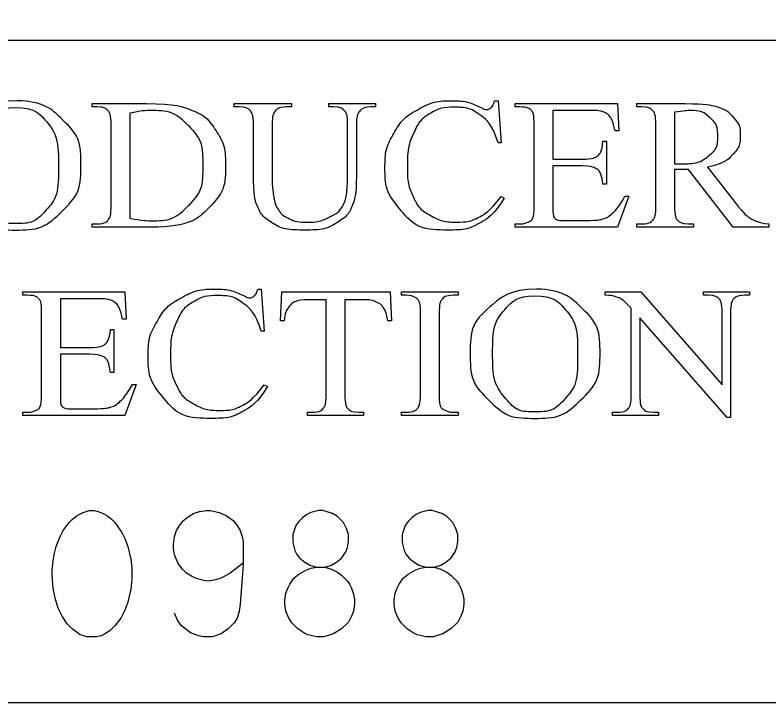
# Model space of a CAD drawing. Extents: x 10.6 to 44.6, y -2.6 to 23.4.
# Drawn here: x 16.503 to 17.339, y 3.804 to 4.566 of the extents above; entities that cross this region are included whole.
import ezdxf

# ---------------------------------------------------------------- set-up
doc = ezdxf.new("R2010")
doc.units = 0
doc.layers.add('SH_Data', color=7, linetype='Continuous')

msp = doc.modelspace()

# ---------------------------------------------------------------- linework, layer by layer
at = {"layer": 'SH_Data'}
msp.add_line((13.6278, 4.53857), (18.8278, 4.53857), dxfattribs=at)
msp.add_lwpolyline([(13.6278, 6.90424), (18.8278, 6.90424), (18.8278, 3.80424), (13.6278, 3.80424)], close=True, dxfattribs=at)
msp.add_lwpolyline([(13.6278, 6.90424), (18.8278, 6.90424), (18.8278, 3.80424), (13.6278, 3.80424)], close=True, dxfattribs=at)
for points in [[(16.59382, 4.46446), (16.58832, 4.46446), (16.58832, 4.46815), (16.64809, 4.46815)], [(16.75136, 4.46446), (16.74583, 4.46446), (16.74583, 4.46815), (16.80934, 4.46815), (16.80934, 4.46446), (16.8037, 4.46446)], [(16.85064, 4.46446), (16.85064, 4.46815), (16.90238, 4.46815), (16.90238, 4.46446), (16.89688, 4.46446)], [(16.85613, 4.46446), (16.85064, 4.46446)], [(17.03467, 4.47129), (17.03852, 4.47129)], [(17.03852, 4.47129), (17.04188, 4.42476), (17.03852, 4.42476)], [(17.06268, 4.46446), (17.05748, 4.46446), (17.05748, 4.46815), (17.17081, 4.46815), (17.17237, 4.43807), (17.16817, 4.43807)], [(17.19791, 4.46446), (17.19242, 4.46446), (17.19242, 4.46815), (17.2459, 4.46815)], [(16.6301, 4.45751), (16.6301, 4.34125)], [(17.09926, 4.46066), (17.09926, 4.40664), (17.13155, 4.40664)], [(17.13963, 4.46066), (17.09926, 4.46066)], [(17.2342, 4.45854), (17.2342, 4.40161)], [(16.60933, 4.35554), (16.60933, 4.44389)], [(16.7672, 4.39045), (16.7672, 4.44389)], [(16.78797, 4.44389), (16.78797, 4.38433)], [(16.87164, 4.38856), (16.87164, 4.44389)], [(16.88137, 4.4431), (16.88137, 4.38764)], [(17.07849, 4.35554), (17.07849, 4.44433)], [(17.21343, 4.35554), (17.21343, 4.44389)], [(17.15472, 4.42655), (17.15869, 4.42655), (17.15869, 4.3788), (17.15472, 4.3788)], [(17.13155, 4.39915), (17.09926, 4.39915), (17.09926, 4.35409)], [(17.27073, 4.39787), (17.30118, 4.3587)], [(17.2342, 4.39524), (17.2342, 4.35554)], [(17.33857, 4.33127), (17.29928, 4.33127), (17.24946, 4.39524)], [(17.04188, 4.36538), (17.04524, 4.36336)], [(17.17909, 4.3656), (17.18342, 4.3656), (17.17073, 4.33127), (17.05748, 4.33127), (17.05748, 4.33496), (17.06268, 4.33496)], [(17.11141, 4.33876), (17.13636, 4.33876)], [(16.58832, 4.33127), (16.58832, 4.33496), (16.59382, 4.33496)], [(16.65394, 4.33127), (16.58832, 4.33127)], [(17.2495, 4.33496), (17.25521, 4.33496), (17.25521, 4.33127), (17.19242, 4.33127), (17.19242, 4.33496), (17.19791, 4.33496)], [(17.33857, 4.33496), (17.33857, 4.33127)], [(16.5165, 4.25582), (16.5113, 4.25582), (16.5113, 4.25951), (16.62463, 4.25951), (16.62619, 4.22942), (16.62199, 4.22942)], [(16.77205, 4.26264), (16.77589, 4.26264)], [(16.77589, 4.26264), (16.77925, 4.21612), (16.77589, 4.21612)], [(16.80114, 4.22737), (16.79702, 4.22737), (16.7987, 4.25951), (16.91863, 4.25951)], [(16.91863, 4.25951), (16.92019, 4.22737), (16.91607, 4.22737)], [(16.93656, 4.25582), (16.93136, 4.25582), (16.93136, 4.25951), (16.99414, 4.25951), (16.99414, 4.25582), (16.98887, 4.25582)], [(17.15717, 4.25951), (17.19684, 4.25951), (17.28683, 4.15674), (17.28683, 4.2358)], [(17.15717, 4.25582), (17.15717, 4.25951)], [(17.27114, 4.25582), (17.26606, 4.25582), (17.26606, 4.25951), (17.31708, 4.25951), (17.31708, 4.25582), (17.31189, 4.25582)], [(16.55308, 4.25201), (16.55308, 4.198), (16.58537, 4.198)], [(16.59345, 4.25201), (16.55308, 4.25201)], [(16.8478, 4.14633), (16.8478, 4.2509), (16.83015, 4.2509)], [(16.88924, 4.2509), (16.86857, 4.2509), (16.86857, 4.14633)], [(17.1861, 4.14633), (17.1861, 4.2415)], [(16.53231, 4.14689), (16.53231, 4.23569)], [(16.95237, 4.14689), (16.95237, 4.23524)], [(16.97313, 4.23524), (16.97313, 4.14689)], [(17.29631, 4.2358), (17.29631, 4.1204), (17.29243, 4.1204), (17.19559, 4.2307), (17.19559, 4.14633)], [(16.60854, 4.2179), (16.6125, 4.2179), (16.6125, 4.17015), (16.60854, 4.17015)], [(16.58537, 4.19051), (16.55308, 4.19051), (16.55308, 4.14544)], [(16.63291, 4.15695), (16.63723, 4.15695), (16.62454, 4.12262), (16.5113, 4.12262), (16.5113, 4.12631), (16.5165, 4.12631)], [(16.77925, 4.15673), (16.78261, 4.15472)], [(16.56523, 4.13011), (16.59017, 4.13011)], [(16.88414, 4.12631), (16.88922, 4.12631), (16.88922, 4.12262), (16.82703, 4.12262), (16.82703, 4.12631), (16.83223, 4.12631)], [(16.99414, 4.12631), (16.99414, 4.12262), (16.93136, 4.12262), (16.93136, 4.12631), (16.93656, 4.12631)], [(16.98887, 4.12631), (16.99414, 4.12631)], [(17.21117, 4.12631), (17.21636, 4.12631), (17.21636, 4.12262), (17.16534, 4.12262), (17.16534, 4.12631), (17.17042, 4.12631)], [(16.58825, 4.01734), (16.59046, 4.01734), (16.59486, 4.01623), (16.60037, 4.01403), (16.60478, 4.01182), (16.60919, 4.00851), (16.6136, 4.0041), (16.62132, 3.99308), (16.62462, 3.98646), (16.62793, 3.97764), (16.63123, 3.96332), (16.63234, 3.95339), (16.63234, 3.94569), (16.63234, 3.94128), (16.63123, 3.93025), (16.62793, 3.91592), (16.62462, 3.9071), (16.62021, 3.89828), (16.6136, 3.88946), (16.60809, 3.88396), (16.60257, 3.88064), (16.59816, 3.87844), (16.59266, 3.87734), (16.58273, 3.87734), (16.57502, 3.87955), (16.56621, 3.88616), (16.56069, 3.89167), (16.55518, 3.90048), (16.55077, 3.9093), (16.54746, 3.92033), (16.54525, 3.93135), (16.54416, 3.94569), (16.54416, 3.95119), (16.54525, 3.96112), (16.54636, 3.96883), (16.54857, 3.97764), (16.55298, 3.98867), (16.55628, 3.99528), (16.55959, 3.99969), (16.56289, 4.0041), (16.56621, 4.00742), (16.57171, 4.01182), (16.57832, 4.01512), (16.58494, 4.01734), (16.58825, 4.01734)], [(16.7558, 3.95891), (16.74146, 3.94789), (16.73155, 3.94237), (16.72382, 3.94017), (16.71612, 3.93907), (16.7106, 3.94017), (16.70289, 3.94237), (16.69848, 3.94458), (16.69296, 3.94789), (16.68855, 3.9523), (16.68414, 3.9578), (16.68084, 3.96553), (16.67973, 3.96883), (16.67864, 3.97544), (16.67864, 3.97764), (16.67864, 3.97985), (16.67973, 3.98867), (16.68194, 3.99528), (16.68525, 4.0008), (16.68966, 4.0063), (16.69517, 4.01071), (16.70069, 4.01403), (16.7073, 4.01623), (16.71501, 4.01734), (16.71942, 4.01734), (16.72934, 4.01512), (16.73705, 4.01182), (16.74478, 4.0063), (16.74919, 4.0008), (16.75248, 3.99528), (16.75469, 3.98867), (16.7558, 3.98316), (16.7558, 3.97324), (16.7558, 3.9578), (16.75469, 3.94237), (16.7536, 3.92805), (16.75248, 3.91371), (16.75139, 3.906), (16.74919, 3.89828), (16.74587, 3.89278), (16.73926, 3.88616), (16.73155, 3.88064), (16.72162, 3.87734), (16.71171, 3.87734), (16.70619, 3.87844), (16.69737, 3.88175), (16.68746, 3.88946), (16.68305, 3.89608), (16.67973, 3.9038)], [(16.84619, 3.95451), (16.8539, 3.95671), (16.85942, 3.96001), (16.86492, 3.96442), (16.86933, 3.97103), (16.87153, 3.97655), (16.87264, 3.98316), (16.87264, 3.99087), (16.87044, 3.99749), (16.86712, 4.0041), (16.86051, 4.01071), (16.85501, 4.01403), (16.84398, 4.01734), (16.84178, 4.01734), (16.83957, 4.01734), (16.83517, 4.01623), (16.83076, 4.01512), (16.82635, 4.01292), (16.82194, 4.00962), (16.81753, 4.00521), (16.81421, 4.0008), (16.81201, 3.99419), (16.81091, 3.99087), (16.81091, 3.98316), (16.81091, 3.98205), (16.81312, 3.97324), (16.81532, 3.96883), (16.81862, 3.96442), (16.82414, 3.96001), (16.82965, 3.95671), (16.83737, 3.95451), (16.84619, 3.95451), (16.8539, 3.9523), (16.86051, 3.94899), (16.86492, 3.94569), (16.86823, 3.94237), (16.87153, 3.93907), (16.87374, 3.93576), (16.87594, 3.93135), (16.87705, 3.92805), (16.87815, 3.92473), (16.87926, 3.91923), (16.87926, 3.91371), (16.87815, 3.906), (16.87594, 3.90048), (16.87264, 3.89387), (16.86492, 3.88616), (16.8561, 3.88064), (16.84508, 3.87734), (16.83737, 3.87734), (16.82744, 3.87955), (16.82303, 3.88175), (16.81642, 3.88616), (16.8098, 3.89278), (16.80651, 3.89828), (16.80319, 3.906), (16.8021, 3.91371), (16.8021, 3.91812), (16.80319, 3.92585), (16.80539, 3.93135), (16.8076, 3.93576), (16.8098, 3.93907), (16.81201, 3.94237), (16.81753, 3.94678), (16.82524, 3.95119), (16.83076, 3.95339), (16.83737, 3.95451)], [(16.96744, 3.95451), (16.97515, 3.95671), (16.98067, 3.96001), (16.98617, 3.96442), (16.99058, 3.97103), (16.99278, 3.97655), (16.9939, 3.98316), (16.9939, 3.99087), (16.99169, 3.99749), (16.98838, 4.0041), (16.98176, 4.01071), (16.97626, 4.01403), (16.96524, 4.01734), (16.96303, 4.01734), (16.96083, 4.01734), (16.95642, 4.01623), (16.95201, 4.01512), (16.9476, 4.01292), (16.94319, 4.00962), (16.93878, 4.00521), (16.93547, 4.0008), (16.93326, 3.99419), (16.93217, 3.99087), (16.93217, 3.98316), (16.93217, 3.98205), (16.93437, 3.97324), (16.93658, 3.96883), (16.93987, 3.96442), (16.94539, 3.96001), (16.9509, 3.95671), (16.95862, 3.95451), (16.96744, 3.95451), (16.97515, 3.9523), (16.98176, 3.94899), (16.98617, 3.94569), (16.98949, 3.94237), (16.99278, 3.93907), (16.99499, 3.93576), (16.99719, 3.93135), (16.9983, 3.92805), (16.9994, 3.92473), (17.00051, 3.91923), (17.00051, 3.91371), (16.9994, 3.906), (16.99719, 3.90048), (16.9939, 3.89387), (16.98617, 3.88616), (16.97735, 3.88064), (16.96633, 3.87734), (16.95862, 3.87734), (16.94869, 3.87955), (16.94428, 3.88175), (16.93767, 3.88616), (16.93106, 3.89278), (16.92776, 3.89828), (16.92444, 3.906), (16.92335, 3.91371), (16.92335, 3.91812), (16.92444, 3.92585), (16.92665, 3.93135), (16.92885, 3.93576), (16.93106, 3.93907), (16.93326, 3.94237), (16.93878, 3.94678), (16.94649, 3.95119), (16.95201, 3.95339), (16.95862, 3.95451)]]:
    msp.add_lwpolyline(points, dxfattribs=at)
for points in [[(16.50528, 4.47129), (16.53389, 4.47129), (16.55487, 4.45105), (16.57584, 4.4308), (16.57584, 4.40052), (16.57584, 4.36933), (16.5547, 4.34873), (16.53357, 4.32814), (16.50354, 4.32814), (16.47319, 4.32814), (16.45255, 4.34823), (16.4319, 4.36832), (16.4319, 4.40022), (16.4319, 4.43282), (16.45574, 4.45342), (16.47645, 4.47129), (16.50528, 4.47129)], [(16.50322, 4.4639), (16.48351, 4.4639), (16.47159, 4.45028), (16.45675, 4.43332), (16.45675, 4.40061), (16.45675, 4.36709), (16.47213, 4.34902), (16.48394, 4.33529), (16.50333, 4.33529), (16.52402, 4.33529), (16.5375, 4.35034), (16.55099, 4.36538), (16.55099, 4.39778), (16.55099, 4.43291), (16.53615, 4.45018), (16.52423, 4.4639), (16.50322, 4.4639)], [(16.60933, 4.44389), (16.60933, 4.45676), (16.60632, 4.46), (16.60212, 4.46446), (16.59382, 4.46446)], [(16.64809, 4.46815), (16.68101, 4.46815), (16.69817, 4.46119), (16.71533, 4.45422), (16.72578, 4.43797), (16.73623, 4.42172), (16.73623, 4.40042), (16.73623, 4.37185), (16.7176, 4.35267), (16.69671, 4.33127), (16.65394, 4.33127)], [(16.7672, 4.44389), (16.7672, 4.45656), (16.76346, 4.46051), (16.75972, 4.46446), (16.75136, 4.46446)], [(16.8037, 4.46446), (16.79458, 4.46446), (16.79068, 4.45909), (16.78797, 4.45544), (16.78797, 4.44389)], [(16.87164, 4.44389), (16.87164, 4.45676), (16.86863, 4.46), (16.86443, 4.46446), (16.85613, 4.46446)], [(16.89688, 4.46446), (16.88826, 4.46446), (16.88363, 4.45768), (16.88137, 4.45454), (16.88137, 4.4431)], [(17.04524, 4.36336), (17.0342, 4.3451), (17.01947, 4.33662), (17.00475, 4.32814), (16.98451, 4.32814), (16.94803, 4.32814), (16.928, 4.35337), (16.91306, 4.37215), (16.91306, 4.39759), (16.91306, 4.41808), (16.92291, 4.43525), (16.93275, 4.45241), (16.95001, 4.46185), (16.96727, 4.47129), (16.98772, 4.47129), (17.00362, 4.47129), (17.01909, 4.464), (17.02364, 4.46178), (17.02559, 4.46178), (17.02851, 4.46178), (17.03067, 4.4637), (17.03348, 4.46643), (17.03467, 4.47129)], [(17.03852, 4.42476), (17.03181, 4.44571), (17.01939, 4.45492), (17.00696, 4.46413), (16.98956, 4.46413), (16.97498, 4.46413), (16.9632, 4.4572), (16.95142, 4.45028), (16.94467, 4.43512), (16.93791, 4.41996), (16.93791, 4.39742), (16.93791, 4.37882), (16.94429, 4.36517), (16.95066, 4.35153), (16.96347, 4.34425), (16.97628, 4.33697), (16.9927, 4.33697), (17.00697, 4.33697), (17.01789, 4.34268), (17.0288, 4.34839), (17.04188, 4.36538)], [(17.07849, 4.44433), (17.07849, 4.45738), (17.07568, 4.46042), (17.07178, 4.46446), (17.06268, 4.46446)], [(17.21343, 4.44389), (17.21343, 4.45686), (17.21041, 4.46), (17.20621, 4.46446), (17.19791, 4.46446)], [(17.2459, 4.46815), (17.26928, 4.46815), (17.28037, 4.46497), (17.29147, 4.46179), (17.29921, 4.45326), (17.30695, 4.44472), (17.30695, 4.43291), (17.30695, 4.42029), (17.29811, 4.411), (17.28927, 4.4017), (17.27073, 4.39787)], [(16.6301, 4.34125), (16.64385, 4.33843), (16.65315, 4.33843), (16.67826, 4.33843), (16.69482, 4.35486), (16.71138, 4.3713), (16.71138, 4.39943), (16.71138, 4.42777), (16.69482, 4.4441), (16.67826, 4.46044), (16.65229, 4.46044), (16.64255, 4.46044), (16.6301, 4.45751)], [(17.16817, 4.43807), (17.16589, 4.44891), (17.16312, 4.45296), (17.16036, 4.45701), (17.15493, 4.45914), (17.15059, 4.46066), (17.13963, 4.46066)], [(17.2342, 4.40161), (17.23623, 4.40161), (17.23773, 4.40156), (17.23923, 4.40151), (17.2402, 4.40151), (17.26099, 4.40151), (17.27154, 4.40999), (17.2821, 4.41846), (17.2821, 4.43158), (17.2821, 4.44439), (17.27358, 4.45242), (17.26506, 4.46044), (17.25102, 4.46044), (17.24481, 4.46044), (17.2342, 4.45854)], [(17.13155, 4.40664), (17.14417, 4.40664), (17.14842, 4.41018), (17.15407, 4.41483), (17.15472, 4.42655)], [(17.15472, 4.3788), (17.1532, 4.38877), (17.15168, 4.39159), (17.14972, 4.39512), (17.14526, 4.39714), (17.1408, 4.39915), (17.13155, 4.39915)], [(16.88137, 4.38764), (16.88137, 4.36706), (16.87698, 4.35572), (16.8726, 4.34437), (16.85976, 4.33625), (16.84692, 4.32814), (16.82483, 4.32814), (16.80078, 4.32814), (16.78832, 4.3359), (16.77587, 4.34366), (16.77067, 4.35677), (16.7672, 4.36574), (16.7672, 4.39045)], [(16.78797, 4.38433), (16.78797, 4.37637), (16.78954, 4.36609), (16.79111, 4.35581), (16.79523, 4.35006), (16.79935, 4.34432), (16.8071, 4.34059), (16.81485, 4.33686), (16.82612, 4.33686), (16.84054, 4.33686), (16.85192, 4.3427), (16.8633, 4.34855), (16.86747, 4.35767), (16.87164, 4.36679), (16.87164, 4.38856)], [(17.24946, 4.39524), (17.24398, 4.39504), (17.24054, 4.39504), (17.23914, 4.39504), (17.23753, 4.39509), (17.23592, 4.39514), (17.2342, 4.39524)], [(17.13636, 4.33876), (17.14883, 4.33876), (17.15447, 4.34038), (17.16011, 4.34199), (17.16532, 4.34673), (17.17204, 4.35299), (17.17909, 4.3656)], [(16.59382, 4.33496), (16.60309, 4.33496), (16.60696, 4.34053), (16.60933, 4.34388), (16.60933, 4.35554)], [(17.06268, 4.33496), (17.06788, 4.33496), (17.07254, 4.3373), (17.076, 4.33893), (17.07725, 4.34219), (17.07849, 4.34545), (17.07849, 4.35554)], [(17.19791, 4.33496), (17.20718, 4.33496), (17.21117, 4.34064), (17.21343, 4.34378), (17.21343, 4.35554)], [(17.2342, 4.35554), (17.2342, 4.34256), (17.23721, 4.33942), (17.24131, 4.33496), (17.2495, 4.33496)], [(17.30118, 4.3587), (17.31159, 4.34511), (17.31906, 4.34064), (17.32654, 4.33618), (17.33857, 4.33496)], [(17.09926, 4.35409), (17.09926, 4.34501), (17.10013, 4.34305), (17.101, 4.34108), (17.10317, 4.33992), (17.10533, 4.33876), (17.11141, 4.33876)], [(16.53231, 4.23569), (16.53231, 4.24874), (16.52949, 4.25177), (16.52559, 4.25582), (16.5165, 4.25582)], [(16.78261, 4.15472), (16.77157, 4.13645), (16.75685, 4.12797), (16.74213, 4.11949), (16.72189, 4.11949), (16.6854, 4.11949), (16.66538, 4.14473), (16.65044, 4.1635), (16.65044, 4.18894), (16.65044, 4.20944), (16.66028, 4.2266), (16.67013, 4.24376), (16.68739, 4.2532), (16.70465, 4.26264), (16.72509, 4.26264), (16.741, 4.26264), (16.75647, 4.25536), (16.76101, 4.25313), (16.76296, 4.25313), (16.76588, 4.25313), (16.76805, 4.25506), (16.77086, 4.25778), (16.77205, 4.26264)], [(16.77589, 4.21612), (16.76919, 4.23706), (16.75676, 4.24627), (16.74434, 4.25548), (16.72694, 4.25548), (16.71235, 4.25548), (16.70057, 4.24856), (16.6888, 4.24163), (16.68204, 4.22647), (16.67529, 4.21131), (16.67529, 4.18877), (16.67529, 4.17017), (16.68166, 4.15653), (16.68804, 4.14288), (16.70085, 4.1356), (16.71365, 4.12832), (16.73008, 4.12832), (16.74435, 4.12832), (16.75526, 4.13404), (16.76618, 4.13975), (16.77925, 4.15673)], [(16.95237, 4.23524), (16.95237, 4.24568), (16.95096, 4.24902), (16.94988, 4.25156), (16.94652, 4.25338), (16.94175, 4.25582), (16.93656, 4.25582)], [(16.98887, 4.25582), (16.97992, 4.25582), (16.97583, 4.25085), (16.97313, 4.24761), (16.97313, 4.23524)], [(17.08097, 4.26264), (17.10958, 4.26264), (17.13056, 4.2424), (17.15153, 4.22216), (17.15153, 4.19187), (17.15153, 4.16068), (17.13039, 4.14008), (17.10926, 4.11949), (17.07924, 4.11949), (17.04889, 4.11949), (17.02824, 4.13958), (17.00759, 4.15967), (17.00759, 4.19157), (17.00759, 4.22418), (17.03143, 4.24477), (17.05214, 4.26264), (17.08097, 4.26264)], [(17.07891, 4.25526), (17.0592, 4.25526), (17.04728, 4.24163), (17.03244, 4.22467), (17.03244, 4.19196), (17.03244, 4.15845), (17.04782, 4.14038), (17.05963, 4.12665), (17.07902, 4.12665), (17.09971, 4.12665), (17.11319, 4.14169), (17.12668, 4.15673), (17.12668, 4.18914), (17.12668, 4.22427), (17.11184, 4.24153), (17.09992, 4.25526), (17.07891, 4.25526)], [(17.1861, 4.2415), (17.17971, 4.24851), (17.1764, 4.25074), (17.1731, 4.25297), (17.1667, 4.2549), (17.16356, 4.25582), (17.15717, 4.25582)], [(17.28683, 4.2358), (17.28683, 4.24844), (17.2838, 4.25157), (17.2798, 4.25582), (17.27114, 4.25582)], [(17.31189, 4.25582), (17.30259, 4.25582), (17.29869, 4.25056), (17.29631, 4.24732), (17.29631, 4.2358)], [(16.62199, 4.22942), (16.61971, 4.24026), (16.61694, 4.24432), (16.61417, 4.24837), (16.60875, 4.25049), (16.60441, 4.25201), (16.59345, 4.25201)], [(16.83015, 4.2509), (16.81987, 4.2509), (16.81554, 4.24948), (16.80991, 4.24756), (16.8059, 4.24211), (16.8019, 4.23666), (16.80114, 4.22737)], [(16.91607, 4.22737), (16.91488, 4.23585), (16.91283, 4.23949), (16.90947, 4.24534), (16.9039, 4.24812), (16.89833, 4.2509), (16.88924, 4.2509)], [(16.58537, 4.198), (16.59799, 4.198), (16.60223, 4.20153), (16.60789, 4.20618), (16.60854, 4.2179)], [(16.60854, 4.17015), (16.60702, 4.18013), (16.60549, 4.18295), (16.60354, 4.18647), (16.59908, 4.18849), (16.59462, 4.19051), (16.58537, 4.19051)], [(16.59017, 4.13011), (16.60265, 4.13011), (16.60829, 4.13173), (16.61393, 4.13334), (16.61914, 4.13809), (16.62586, 4.14434), (16.63291, 4.15695)], [(16.5165, 4.12631), (16.5217, 4.12631), (16.52635, 4.12865), (16.52982, 4.13029), (16.53106, 4.13354), (16.53231, 4.1368), (16.53231, 4.14689)], [(16.83223, 4.12631), (16.84153, 4.12631), (16.84542, 4.13157), (16.8478, 4.1348), (16.8478, 4.14633)], [(16.86857, 4.14633), (16.86857, 4.13369), (16.87149, 4.13056), (16.8756, 4.12631), (16.88414, 4.12631)], [(16.93656, 4.12631), (16.94565, 4.12631), (16.94977, 4.13128), (16.95237, 4.13452), (16.95237, 4.14689)], [(16.97313, 4.14689), (16.97313, 4.13645), (16.97454, 4.1331), (16.97561, 4.13057), (16.97906, 4.12874), (16.98369, 4.12631), (16.98887, 4.12631)], [(17.17042, 4.12631), (17.17983, 4.12631), (17.18372, 4.13157), (17.1861, 4.1348), (17.1861, 4.14633)], [(17.19559, 4.14633), (17.19559, 4.13369), (17.19851, 4.13056), (17.20262, 4.12631), (17.21117, 4.12631)], [(16.55308, 4.14544), (16.55308, 4.13636), (16.55394, 4.1344), (16.55481, 4.13243), (16.55698, 4.13127), (16.55915, 4.13011), (16.56523, 4.13011)]]:
    msp.add_open_spline(points, degree=3, dxfattribs=at)

doc.saveas('drawing.dxf')
